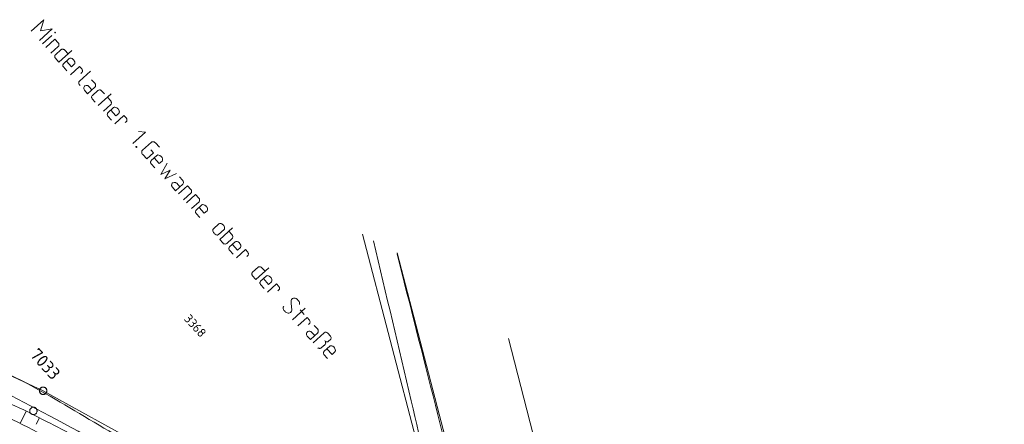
# Model space of a CAD drawing. Header units: metres. Extents: x 3425540 to 3446143, y 5432760 to 5444637.
# Tile 343 of 656: x 3440098 to 3440298, y 5439453 to 5439535. Entities that reach past the tile are written whole.
import ezdxf
from ezdxf.enums import TextEntityAlignment as Align

# ---------------------------------------------------------------- set-up
doc = ezdxf.new("R2010")
doc.units = ezdxf.units.M
for name, color, linetype, lineweight in [('B_Bestand', 9, 'Continuous', 18), ('B_Böschung', 9, 'Continuous', 18), ('B_Flurgrenzen', 9, 'Continuous', 18), ('B_Gleisachse', 9, 'Continuous', 25)]:
    doc.layers.add(name, color=color, linetype=linetype, lineweight=lineweight)
doc.styles.get("Standard").update_dxf_attribs({"font": 'isocpeur.ttf'})

msp = doc.modelspace()

# ---------------------------------------------------------------- linework, layer by layer
at = {"layer": 'B_Bestand'}
for p, q in [((3440100.59, 5439532.49), (3440103.18, 5439534.84)), ((3440102.27, 5439530.63), (3440104.87, 5439532.98)), ((3440102.92, 5439529.91), (3440104.78, 5439531.6)), ((3440103.57, 5439529.2), (3440105.43, 5439530.88)), ((3440106.11, 5439530.13), (3440105.43, 5439530.88)), ((3440104.62, 5439528.04), (3440106.13, 5439529.41)), ((3440105.54, 5439527.73), (3440106.68, 5439528.77)), ((3440105.5, 5439527.07), (3440106.24, 5439526.25)), ((3440106.24, 5439526.25), (3440108.84, 5439528.6)), ((3440107.18, 5439525.91), (3440108.33, 5439526.95)), ((3440108.1, 5439527.94), (3440107.47, 5439528.63)), ((3440107.15, 5439525.25), (3440107.89, 5439524.44)), ((3440108.58, 5439523.68), (3440110.43, 5439525.36)), ((3440110.9, 5439524.85), (3440110.43, 5439525.36)), ((3440112.64, 5439524.41), (3440110.42, 5439522.39)), ((3440110.92, 5439524.13), (3440110.7, 5439523.93)), ((3440110.57, 5439521.49), (3440110.36, 5439521.71)), ((3440113, 5439518.8), (3440113.63, 5439518.11)), ((3440113.05, 5439519.48), (3440114.18, 5439520.5)), ((3440114.25, 5439517.43), (3440116.84, 5439519.78)), ((3440116.74, 5439518.42), (3440116.11, 5439519.11)), ((3440115.31, 5439516.26), (3440116.79, 5439517.61)), ((3440116.22, 5439515.95), (3440117.36, 5439516.99)), ((3440116.18, 5439515.29), (3440116.92, 5439514.48)), ((3440117.61, 5439513.72), (3440119.47, 5439515.41)), ((3440119.93, 5439514.9), (3440119.47, 5439515.41)), ((3440119.95, 5439514.17), (3440119.73, 5439513.97)), ((3440123.23, 5439508.35), (3440125.07, 5439510.01)), ((3440126.67, 5439508.94), (3440125.87, 5439509.82)), ((3440124.08, 5439506.59), (3440123.28, 5439507.47)), ((3440124.08, 5439506.59), (3440125.47, 5439507.85)), ((3440125.47, 5439507.85), (3440124.95, 5439508.42)), ((3440125.01, 5439506.26), (3440126.15, 5439507.3)), ((3440124.98, 5439505.6), (3440125.72, 5439504.78)), ((3440130.54, 5439499.47), (3440132.4, 5439501.15)), ((3440133.08, 5439500.4), (3440132.4, 5439501.15)), ((3440131.59, 5439498.3), (3440133.1, 5439499.67)), ((3440132.16, 5439497.68), (3440134.02, 5439499.37)), ((3440134.7, 5439498.61), (3440134.02, 5439499.37)), ((3440133.21, 5439496.52), (3440134.72, 5439497.89)), ((3440134.14, 5439496.19), (3440135.29, 5439497.23)), ((3440134.11, 5439495.53), (3440134.85, 5439494.71)), ((3440137.63, 5439492.38), (3440138.76, 5439493.4)), ((3440139.81, 5439492.24), (3440138.69, 5439491.22)), ((3440141.41, 5439491.21), (3440140.78, 5439491.91)), ((3440140.35, 5439489.39), (3440141.47, 5439490.41)), ((3440140.92, 5439488.72), (3440142.06, 5439489.76)), ((3440140.89, 5439488.06), (3440141.63, 5439487.24)), ((3440142.3, 5439486.5), (3440144.16, 5439488.18)), ((3440144.62, 5439487.67), (3440144.16, 5439488.18)), ((3440144.65, 5439486.95), (3440144.42, 5439486.75)), ((3440145.54, 5439482.93), (3440146.28, 5439482.11)), ((3440145.57, 5439483.59), (3440146.72, 5439484.63)), ((3440146.28, 5439482.11), (3440148.87, 5439484.46)), ((3440147.23, 5439481.76), (3440148.37, 5439482.8)), ((3440148.14, 5439483.8), (3440147.51, 5439484.49)), ((3440147.2, 5439481.1), (3440147.94, 5439480.28)), ((3440148.61, 5439479.54), (3440150.47, 5439481.22)), ((3440150.93, 5439480.71), (3440150.47, 5439481.22)), ((3440150.96, 5439479.99), (3440150.73, 5439479.79)), ((3440153.71, 5439473.92), (3440156.31, 5439476.27)), ((3440155.26, 5439475.95), (3440156.09, 5439475.03)), ((3440154.82, 5439472.7), (3440156.67, 5439474.39)), ((3440157.14, 5439473.88), (3440156.67, 5439474.39)), ((3440157.16, 5439473.16), (3440156.93, 5439472.95)), ((3440157.93, 5439469.27), (3440160.16, 5439471.28)), ((3440159.56, 5439468.21), (3440160.29, 5439468.88)), ((3440160.1, 5439466.88), (3440160.84, 5439466.06)), ((3440160.13, 5439467.54), (3440161.28, 5439468.58))]:
    msp.add_line(p, q, dxfattribs=at)
for points in [[(3440103.18, 5439534.84), (3440102.52, 5439532.57), (3440104.87, 5439532.98)], [(3440105.49, 5439532.29), (3440105.46, 5439532.29), (3440105.42, 5439532.25), (3440105.41, 5439532.21), (3440105.45, 5439532.17), (3440105.49, 5439532.17), (3440105.53, 5439532.21), (3440105.53, 5439532.24), (3440105.49, 5439532.29)], [(3440106.11, 5439530.13), (3440106.2, 5439529.99), (3440106.22, 5439529.93), (3440106.24, 5439529.87), (3440106.25, 5439529.77), (3440106.25, 5439529.69), (3440106.22, 5439529.56), (3440106.2, 5439529.5), (3440106.13, 5439529.41)], [(3440107.47, 5439528.63), (3440107.3, 5439528.77), (3440107.19, 5439528.82), (3440107.13, 5439528.84), (3440107.05, 5439528.84), (3440106.98, 5439528.85), (3440106.84, 5439528.84), (3440106.78, 5439528.82), (3440106.68, 5439528.77)], [(3440105.5, 5439527.07), (3440105.45, 5439527.17), (3440105.42, 5439527.25), (3440105.4, 5439527.35), (3440105.41, 5439527.46), (3440105.43, 5439527.56), (3440105.45, 5439527.62), (3440105.54, 5439527.73), (3440105.56, 5439527.75)], [(3440109.38, 5439525.79), (3440109.47, 5439525.9), (3440109.49, 5439526), (3440109.49, 5439526.07), (3440109.46, 5439526.27), (3440109.38, 5439526.49), (3440109.3, 5439526.61), (3440109.14, 5439526.79), (3440109.03, 5439526.88), (3440108.93, 5439526.94), (3440108.76, 5439527.01), (3440108.55, 5439527.04), (3440108.45, 5439527.02), (3440108.33, 5439526.95)], [(3440107.15, 5439525.25), (3440107.1, 5439525.35), (3440107.06, 5439525.43), (3440107.05, 5439525.53), (3440107.05, 5439525.65), (3440107.08, 5439525.74), (3440107.1, 5439525.8), (3440107.18, 5439525.91), (3440107.2, 5439525.93)], [(3440107.76, 5439526.43), (3440108.81, 5439525.27), (3440109.38, 5439525.79)], [(3440110.9, 5439524.85), (3440110.99, 5439524.71), (3440111, 5439524.65), (3440111.02, 5439524.59), (3440111.04, 5439524.5), (3440111.03, 5439524.42), (3440111.01, 5439524.28), (3440110.98, 5439524.23), (3440110.92, 5439524.13)], [(3440110.42, 5439522.39), (3440110.35, 5439522.3), (3440110.31, 5439522.22), (3440110.29, 5439522.12), (3440110.28, 5439521.97), (3440110.29, 5439521.87), (3440110.36, 5439521.71), (3440110.38, 5439521.69)], [(3440112.9, 5439522.65), (3440113.52, 5439521.96), (3440113.65, 5439521.77), (3440113.7, 5439521.6), (3440113.69, 5439521.44), (3440113.67, 5439521.31), (3440113.65, 5439521.25), (3440113.58, 5439521.15), (3440112.09, 5439519.8), (3440111.45, 5439520.52), (3440111.36, 5439520.66), (3440111.3, 5439520.8), (3440111.29, 5439520.9), (3440111.29, 5439520.93), (3440111.32, 5439521.11), (3440111.36, 5439521.22), (3440111.43, 5439521.32), (3440111.51, 5439521.39), (3440111.61, 5439521.45), (3440111.79, 5439521.5), (3440111.96, 5439521.51), (3440112.12, 5439521.46), (3440112.19, 5439521.42), (3440112.32, 5439521.31), (3440112.97, 5439520.6)], [(3440113, 5439518.8), (3440112.95, 5439518.9), (3440112.91, 5439518.98), (3440112.9, 5439519.08), (3440112.9, 5439519.16), (3440112.9, 5439519.2), (3440112.93, 5439519.29), (3440112.95, 5439519.35), (3440113.03, 5439519.46), (3440113.05, 5439519.48)], [(3440115.49, 5439519.79), (3440114.97, 5439520.36), (3440114.8, 5439520.51), (3440114.69, 5439520.55), (3440114.63, 5439520.58), (3440114.55, 5439520.58), (3440114.47, 5439520.58), (3440114.34, 5439520.57), (3440114.28, 5439520.55), (3440114.18, 5439520.5)], [(3440116.74, 5439518.42), (3440116.86, 5439518.23), (3440116.9, 5439518.12), (3440116.91, 5439518.06), (3440116.91, 5439517.98), (3440116.91, 5439517.9), (3440116.88, 5439517.77), (3440116.86, 5439517.71), (3440116.79, 5439517.61)], [(3440118.41, 5439515.83), (3440118.5, 5439515.94), (3440118.52, 5439516.04), (3440118.53, 5439516.11), (3440118.5, 5439516.31), (3440118.41, 5439516.53), (3440118.34, 5439516.65), (3440118.17, 5439516.83), (3440118.06, 5439516.92), (3440117.96, 5439516.98), (3440117.79, 5439517.05), (3440117.58, 5439517.08), (3440117.48, 5439517.06), (3440117.36, 5439516.99)], [(3440116.18, 5439515.29), (3440116.13, 5439515.39), (3440116.1, 5439515.47), (3440116.08, 5439515.57), (3440116.08, 5439515.65), (3440116.09, 5439515.69), (3440116.11, 5439515.78), (3440116.13, 5439515.84), (3440116.22, 5439515.95), (3440116.24, 5439515.97)], [(3440116.79, 5439516.47), (3440117.84, 5439515.31), (3440118.41, 5439515.83)], [(3440119.93, 5439514.9), (3440120.02, 5439514.75), (3440120.04, 5439514.7), (3440120.05, 5439514.64), (3440120.07, 5439514.54), (3440120.06, 5439514.46), (3440120.04, 5439514.32), (3440120.02, 5439514.27), (3440119.95, 5439514.17)], [(3440122.39, 5439512.18), (3440123.87, 5439512.03), (3440121.27, 5439509.68)], [(3440122.02, 5439509.07), (3440121.96, 5439509.09), (3440121.9, 5439509.04), (3440121.91, 5439508.98), (3440121.95, 5439508.94), (3440122.01, 5439508.91), (3440122.07, 5439508.97), (3440122.05, 5439509.03), (3440122.02, 5439509.07)], [(3440125.87, 5439509.82), (3440125.76, 5439509.94), (3440125.67, 5439510), (3440125.59, 5439510.05), (3440125.46, 5439510.07), (3440125.42, 5439510.07), (3440125.3, 5439510.08), (3440125.2, 5439510.06), (3440125.14, 5439510.05), (3440125.07, 5439510.01)], [(3440123.23, 5439508.35), (3440123.17, 5439508.29), (3440123.12, 5439508.22), (3440123.1, 5439508.16), (3440123.08, 5439508.06), (3440123.07, 5439507.98), (3440123.09, 5439507.89), (3440123.1, 5439507.79), (3440123.12, 5439507.73), (3440123.19, 5439507.57), (3440123.28, 5439507.47)], [(3440125.58, 5439506.78), (3440126.64, 5439505.62), (3440127.21, 5439506.13)], [(3440127.21, 5439506.13), (3440127.29, 5439506.25), (3440127.31, 5439506.34), (3440127.32, 5439506.42), (3440127.29, 5439506.62), (3440127.2, 5439506.84), (3440127.13, 5439506.96), (3440126.96, 5439507.14), (3440126.85, 5439507.22), (3440126.76, 5439507.29), (3440126.58, 5439507.35), (3440126.37, 5439507.38), (3440126.27, 5439507.37), (3440126.15, 5439507.3)], [(3440124.98, 5439505.6), (3440124.92, 5439505.7), (3440124.89, 5439505.78), (3440124.87, 5439505.88), (3440124.88, 5439505.96), (3440124.88, 5439505.99), (3440124.9, 5439506.09), (3440124.93, 5439506.15), (3440125.01, 5439506.26), (3440125.03, 5439506.28)], [(3440128.27, 5439505.7), (3440126.93, 5439503.45), (3440128.85, 5439504.33), (3440127.78, 5439502.51), (3440130.16, 5439503.62)], [(3440130.75, 5439502.97), (3440131.38, 5439502.27), (3440131.51, 5439502.09), (3440131.56, 5439501.91), (3440131.55, 5439501.76), (3440131.52, 5439501.62), (3440131.5, 5439501.57), (3440131.44, 5439501.47), (3440129.95, 5439500.12), (3440129.3, 5439500.83), (3440129.21, 5439500.98), (3440129.16, 5439501.11), (3440129.14, 5439501.21), (3440129.14, 5439501.25), (3440129.17, 5439501.43), (3440129.22, 5439501.54), (3440129.28, 5439501.64), (3440129.36, 5439501.71), (3440129.46, 5439501.76), (3440129.64, 5439501.81), (3440129.82, 5439501.82), (3440129.97, 5439501.78), (3440130.04, 5439501.73), (3440130.18, 5439501.63), (3440130.82, 5439500.92)], [(3440133.08, 5439500.4), (3440133.17, 5439500.26), (3440133.19, 5439500.2), (3440133.2, 5439500.14), (3440133.22, 5439500.04), (3440133.22, 5439499.96), (3440133.19, 5439499.83), (3440133.17, 5439499.77), (3440133.1, 5439499.67)], [(3440134.7, 5439498.61), (3440134.79, 5439498.47), (3440134.81, 5439498.41), (3440134.82, 5439498.35), (3440134.84, 5439498.25), (3440134.84, 5439498.18), (3440134.81, 5439498.04), (3440134.79, 5439497.98), (3440134.72, 5439497.89)], [(3440136.34, 5439496.06), (3440136.43, 5439496.18), (3440136.45, 5439496.27), (3440136.45, 5439496.35), (3440136.42, 5439496.55), (3440136.34, 5439496.77), (3440136.26, 5439496.89), (3440136.1, 5439497.07), (3440135.99, 5439497.15), (3440135.89, 5439497.22), (3440135.72, 5439497.28), (3440135.51, 5439497.31), (3440135.41, 5439497.3), (3440135.29, 5439497.23)], [(3440134.11, 5439495.53), (3440134.06, 5439495.63), (3440134.02, 5439495.71), (3440134.01, 5439495.81), (3440134.01, 5439495.88), (3440134.01, 5439495.92), (3440134.04, 5439496.02), (3440134.06, 5439496.08), (3440134.14, 5439496.19), (3440134.16, 5439496.21)], [(3440134.72, 5439496.71), (3440135.77, 5439495.55), (3440136.34, 5439496.06)], [(3440139.81, 5439492.24), (3440139.9, 5439492.35), (3440139.92, 5439492.45), (3440139.92, 5439492.52), (3440139.89, 5439492.72), (3440139.81, 5439492.94), (3440139.74, 5439493.06), (3440139.62, 5439493.18), (3440139.49, 5439493.29), (3440139.36, 5439493.39), (3440139.19, 5439493.46), (3440138.98, 5439493.49), (3440138.88, 5439493.47), (3440138.76, 5439493.4)], [(3440138.69, 5439491.22), (3440138.57, 5439491.15), (3440138.47, 5439491.13), (3440138.39, 5439491.14), (3440138.2, 5439491.18), (3440137.99, 5439491.29), (3440137.88, 5439491.38), (3440137.77, 5439491.5), (3440137.68, 5439491.64), (3440137.59, 5439491.78), (3440137.54, 5439491.96), (3440137.53, 5439492.17), (3440137.55, 5439492.27), (3440137.63, 5439492.38)], [(3440141.52, 5439492.57), (3440138.92, 5439490.22), (3440139.55, 5439489.53)], [(3440141.41, 5439491.21), (3440141.54, 5439491.03), (3440141.57, 5439490.91), (3440141.59, 5439490.85), (3440141.58, 5439490.78), (3440141.58, 5439490.7), (3440141.55, 5439490.56), (3440141.53, 5439490.51), (3440141.47, 5439490.41)], [(3440139.55, 5439489.53), (3440139.72, 5439489.38), (3440139.84, 5439489.34), (3440139.89, 5439489.32), (3440140.05, 5439489.31), (3440140.19, 5439489.32), (3440140.25, 5439489.34), (3440140.35, 5439489.39)], [(3440141.49, 5439489.24), (3440142.55, 5439488.08), (3440143.12, 5439488.59)], [(3440143.12, 5439488.59), (3440143.2, 5439488.71), (3440143.22, 5439488.8), (3440143.23, 5439488.88), (3440143.2, 5439489.08), (3440143.11, 5439489.3), (3440143.04, 5439489.42), (3440142.87, 5439489.6), (3440142.76, 5439489.68), (3440142.67, 5439489.75), (3440142.49, 5439489.81), (3440142.28, 5439489.84), (3440142.18, 5439489.83), (3440142.06, 5439489.76)], [(3440140.89, 5439488.06), (3440140.83, 5439488.16), (3440140.8, 5439488.24), (3440140.78, 5439488.34), (3440140.79, 5439488.45), (3440140.81, 5439488.55), (3440140.84, 5439488.61), (3440140.92, 5439488.72), (3440140.94, 5439488.74)], [(3440144.62, 5439487.67), (3440144.71, 5439487.53), (3440144.73, 5439487.47), (3440144.75, 5439487.41), (3440144.76, 5439487.32), (3440144.76, 5439487.24), (3440144.73, 5439487.1), (3440144.71, 5439487.04), (3440144.65, 5439486.95)], [(3440145.54, 5439482.93), (3440145.49, 5439483.03), (3440145.45, 5439483.11), (3440145.44, 5439483.21), (3440145.44, 5439483.28), (3440145.44, 5439483.32), (3440145.47, 5439483.42), (3440145.49, 5439483.48), (3440145.57, 5439483.59), (3440145.59, 5439483.61)], [(3440147.51, 5439484.49), (3440147.34, 5439484.63), (3440147.23, 5439484.68), (3440147.17, 5439484.7), (3440147.09, 5439484.7), (3440147.01, 5439484.71), (3440146.88, 5439484.7), (3440146.82, 5439484.68), (3440146.72, 5439484.63)], [(3440149.43, 5439481.64), (3440149.51, 5439481.75), (3440149.54, 5439481.85), (3440149.54, 5439481.92), (3440149.51, 5439482.12), (3440149.42, 5439482.34), (3440149.35, 5439482.46), (3440149.18, 5439482.64), (3440149.07, 5439482.73), (3440148.98, 5439482.79), (3440148.81, 5439482.86), (3440148.59, 5439482.89), (3440148.49, 5439482.87), (3440148.37, 5439482.8)], [(3440147.2, 5439481.1), (3440147.14, 5439481.2), (3440147.11, 5439481.28), (3440147.09, 5439481.38), (3440147.1, 5439481.46), (3440147.1, 5439481.5), (3440147.12, 5439481.59), (3440147.15, 5439481.65), (3440147.23, 5439481.76), (3440147.25, 5439481.78)], [(3440147.8, 5439482.28), (3440148.86, 5439481.12), (3440149.43, 5439481.64)], [(3440150.93, 5439480.71), (3440151.02, 5439480.57), (3440151.04, 5439480.51), (3440151.06, 5439480.45), (3440151.07, 5439480.36), (3440151.07, 5439480.28), (3440151.04, 5439480.14), (3440151.02, 5439480.09), (3440150.96, 5439479.99)], [(3440151.95, 5439476.69), (3440151.88, 5439476.59), (3440151.84, 5439476.48), (3440151.84, 5439476.4), (3440151.84, 5439476.18), (3440151.89, 5439476.01), (3440151.96, 5439475.85), (3440152.08, 5439475.72), (3440152.19, 5439475.6), (3440152.32, 5439475.5), (3440152.49, 5439475.39), (3440152.66, 5439475.32), (3440152.84, 5439475.3), (3440152.99, 5439475.29), (3440153.17, 5439475.34), (3440153.31, 5439475.43), (3440153.41, 5439475.52), (3440153.47, 5439475.62), (3440153.52, 5439475.69), (3440153.55, 5439475.87), (3440153.56, 5439476.06), (3440153.53, 5439476.41), (3440153.51, 5439476.73), (3440153.47, 5439477.14), (3440153.43, 5439477.55), (3440153.42, 5439477.73), (3440153.45, 5439477.9), (3440153.51, 5439478.03), (3440153.58, 5439478.13), (3440153.68, 5439478.22), (3440153.78, 5439478.27), (3440153.92, 5439478.33), (3440154.1, 5439478.34), (3440154.27, 5439478.31), (3440154.44, 5439478.24), (3440154.54, 5439478.18), (3440154.65, 5439478.1), (3440154.85, 5439477.87), (3440154.93, 5439477.79), (3440155.04, 5439477.63), (3440155.12, 5439477.41), (3440155.14, 5439477.31), (3440155.15, 5439477.13), (3440155.12, 5439477.04)], [(3440158.14, 5439472.77), (3440158.77, 5439472.07), (3440158.9, 5439471.89), (3440158.95, 5439471.71), (3440158.94, 5439471.56), (3440158.92, 5439471.42), (3440158.89, 5439471.36), (3440158.83, 5439471.27), (3440157.34, 5439469.92), (3440156.69, 5439470.63), (3440156.6, 5439470.77), (3440156.55, 5439470.91), (3440156.54, 5439471.01), (3440156.54, 5439471.05), (3440156.57, 5439471.22), (3440156.61, 5439471.34), (3440156.67, 5439471.43), (3440156.76, 5439471.51), (3440156.86, 5439471.56), (3440157.03, 5439471.61), (3440157.21, 5439471.62), (3440157.36, 5439471.57), (3440157.44, 5439471.53), (3440157.57, 5439471.43), (3440158.22, 5439470.71)], [(3440157.14, 5439473.88), (3440157.23, 5439473.74), (3440157.24, 5439473.68), (3440157.26, 5439473.62), (3440157.27, 5439473.52), (3440157.27, 5439473.44), (3440157.24, 5439473.31), (3440157.22, 5439473.25), (3440157.16, 5439473.16)], [(3440160.16, 5439471.28), (3440160.32, 5439471.39), (3440160.44, 5439471.43), (3440160.57, 5439471.4), (3440160.69, 5439471.35), (3440160.91, 5439471.2), (3440161.45, 5439470.6), (3440161.52, 5439470.46), (3440161.55, 5439470.32), (3440161.55, 5439470.2), (3440161.53, 5439470.07), (3440161.5, 5439470.01), (3440161.42, 5439469.9), (3440161.05, 5439469.56), (3440160.89, 5439469.45), (3440160.75, 5439469.44), (3440160.62, 5439469.47), (3440160.46, 5439469.51), (3440160.35, 5439469.6), (3440160.26, 5439469.7), (3440160.35, 5439469.56), (3440160.4, 5439469.46), (3440160.45, 5439469.28), (3440160.47, 5439469.18), (3440160.44, 5439469.05), (3440160.36, 5439468.93), (3440159.56, 5439468.21), (3440159.44, 5439468.14), (3440159.32, 5439468.11), (3440159.2, 5439468.11), (3440159.11, 5439468.14), (3440158.99, 5439468.18), (3440158.94, 5439468.2), (3440158.84, 5439468.27)], [(3440160.1, 5439466.88), (3440160.05, 5439466.98), (3440160.01, 5439467.06), (3440160, 5439467.16), (3440160, 5439467.27), (3440160.03, 5439467.37), (3440160.05, 5439467.43), (3440160.13, 5439467.54), (3440160.15, 5439467.56)], [(3440160.7, 5439468.06), (3440161.76, 5439466.89), (3440162.33, 5439467.41)], [(3440162.33, 5439467.41), (3440162.41, 5439467.53), (3440162.44, 5439467.62), (3440162.44, 5439467.7), (3440162.41, 5439467.9), (3440162.33, 5439468.11), (3440162.25, 5439468.24), (3440162.09, 5439468.42), (3440161.97, 5439468.5), (3440161.88, 5439468.57), (3440161.71, 5439468.63), (3440161.49, 5439468.66), (3440161.4, 5439468.65), (3440161.28, 5439468.58)]]:
    msp.add_lwpolyline(points, dxfattribs=at)
for points, knots in [([(3439984.38, 5439505.03), (3439994.41, 5439501.77), (3440004.44, 5439498.5), (3440014.46, 5439495.24), (3440034.35, 5439488.76), (3440053.75, 5439480.99), (3440073.17, 5439473.13), (3440083.17, 5439469.09), (3440093.03, 5439464.75), (3440102.47, 5439459.53), (3440107.86, 5439456.55), (3440113.03, 5439453.23), (3440118.4, 5439450.24), (3440124.47, 5439446.85), (3440130.59, 5439443.57), (3440136.65, 5439440.17), (3440142.87, 5439436.67), (3440149.04, 5439433.11), (3440155.18, 5439429.48), (3440160.39, 5439426.4), (3440165.59, 5439423.29), (3440170.56, 5439419.85), (3440177.04, 5439415.36), (3440183.52, 5439410.86), (3440190, 5439406.37)], [0, 0, 0, 0, 0.138052, 0.138052, 0.138052, 0.411795, 0.411795, 0.411795, 0.552765, 0.552765, 0.552765, 0.633258, 0.633258, 0.633258, 0.724238, 0.724238, 0.724238, 0.817563, 0.817563, 0.817563, 0.896745, 0.896745, 0.896745, 1, 1, 1, 1]), ([(3440104.14, 5439432.1), (3440098.94, 5439434.72), (3440093.74, 5439437.34), (3440088.54, 5439439.96), (3440083.4, 5439442.55), (3440078.24, 5439445.09), (3440073.06, 5439447.6), (3440068.47, 5439449.82), (3440063.81, 5439451.89), (3440059.12, 5439453.9), (3440052.63, 5439456.69), (3440046.12, 5439459.43), (3440039.54, 5439461.98), (3440033.71, 5439464.24), (3440027.89, 5439466.49), (3440022.06, 5439468.73), (3440015.31, 5439471.33), (3440008.56, 5439473.91), (3440001.81, 5439476.48), (3439997.03, 5439478.3), (3439992.26, 5439480.17), (3439987.36, 5439481.65), (3439982.6, 5439483.09), (3439977.85, 5439484.53), (3439973.09, 5439485.97), (3439968.44, 5439487.37), (3439963.78, 5439488.78), (3439959.13, 5439490.19)], [0, 0, 0, 0, 0.111625, 0.111625, 0.111625, 0.221982, 0.221982, 0.221982, 0.319759, 0.319759, 0.319759, 0.455136, 0.455136, 0.455136, 0.57489, 0.57489, 0.57489, 0.713422, 0.713422, 0.713422, 0.811504, 0.811504, 0.811504, 0.906785, 0.906785, 0.906785, 1, 1, 1, 1]), ([(3440419.6, 5439154.36), (3440417.98, 5439155.97), (3440416.37, 5439157.58), (3440414.75, 5439159.18), (3440411.14, 5439162.78), (3440408.17, 5439166.97), (3440405.23, 5439171.14), (3440401.88, 5439175.91), (3440398.54, 5439180.69), (3440395.28, 5439185.52), (3440391.43, 5439191.23), (3440387.64, 5439196.98), (3440383.77, 5439202.68), (3440378.89, 5439209.85), (3440373.99, 5439217.01), (3440368.97, 5439224.09), (3440365.39, 5439229.13), (3440361.76, 5439234.13), (3440358.13, 5439239.14), (3440354.71, 5439243.83), (3440351.28, 5439248.51), (3440347.84, 5439253.19), (3440343.11, 5439259.62), (3440338.26, 5439265.96), (3440333.37, 5439272.28), (3440329.91, 5439276.75), (3440326.32, 5439281.13), (3440322.53, 5439285.34), (3440319.37, 5439288.85), (3440316.14, 5439292.3), (3440312.91, 5439295.74), (3440309.02, 5439299.86), (3440305.15, 5439303.99), (3440301.18, 5439308.02), (3440295.26, 5439314.03), (3440289.18, 5439319.88), (3440282.96, 5439325.56), (3440278.43, 5439329.7), (3440273.88, 5439333.82), (3440269.35, 5439337.96), (3440264.59, 5439342.31), (3440259.84, 5439346.67), (3440255.08, 5439351.02), (3440250.53, 5439355.18), (3440245.91, 5439359.26), (3440241.25, 5439363.3), (3440234.22, 5439369.4), (3440226.94, 5439375.18), (3440219.62, 5439380.93), (3440213.7, 5439385.59), (3440207.74, 5439390.19), (3440201.59, 5439394.55), (3440196.41, 5439398.21), (3440191.07, 5439401.63), (3440185.88, 5439405.28), (3440182.4, 5439407.73), (3440178.96, 5439410.24), (3440175.48, 5439412.7), (3440172.12, 5439415.07), (3440168.74, 5439417.41), (3440165.3, 5439419.67), (3440158.26, 5439424.3), (3440151.03, 5439428.63), (3440143.69, 5439432.77), (3440136.81, 5439436.64), (3440129.92, 5439440.48), (3440123, 5439444.28), (3440116.78, 5439447.7), (3440110.58, 5439451.13), (3440104.31, 5439454.46), (3440097.48, 5439458.09), (3440090.54, 5439461.51), (3440083.62, 5439464.97), (3440080.26, 5439466.66), (3440076.88, 5439468.3), (3440073.49, 5439469.92), (3440069.02, 5439472.06), (3440064.47, 5439474.02), (3440059.88, 5439475.9), (3440056.45, 5439477.3), (3440052.97, 5439478.54), (3440049.48, 5439479.77), (3440047.51, 5439480.47), (3440045.42, 5439480.82), (3440043.51, 5439481.65), (3440041.43, 5439482.55), (3440039.38, 5439483.5), (3440037.31, 5439484.42), (3440035.47, 5439485.23), (3440033.67, 5439486.14), (3440031.78, 5439486.85), (3440030.01, 5439487.52), (3440028.24, 5439488.19), (3440026.46, 5439488.85)], [0, 0, 0, 0, 0.013012, 0.013012, 0.013012, 0.042058, 0.042058, 0.042058, 0.075323, 0.075323, 0.075323, 0.114595, 0.114595, 0.114595, 0.164078, 0.164078, 0.164078, 0.199344, 0.199344, 0.199344, 0.232461, 0.232461, 0.232461, 0.277994, 0.277994, 0.277994, 0.310266, 0.310266, 0.310266, 0.33721, 0.33721, 0.33721, 0.369499, 0.369499, 0.369499, 0.417582, 0.417582, 0.417582, 0.452577, 0.452577, 0.452577, 0.489358, 0.489358, 0.489358, 0.524523, 0.524523, 0.524523, 0.577581, 0.577581, 0.577581, 0.620538, 0.620538, 0.620538, 0.656713, 0.656713, 0.656713, 0.680996, 0.680996, 0.680996, 0.704452, 0.704452, 0.704452, 0.752501, 0.752501, 0.752501, 0.797512, 0.797512, 0.797512, 0.837988, 0.837988, 0.837988, 0.882109, 0.882109, 0.882109, 0.903543, 0.903543, 0.903543, 0.931802, 0.931802, 0.931802, 0.9529, 0.9529, 0.9529, 0.964809, 0.964809, 0.964809, 0.977708, 0.977708, 0.977708, 0.989199, 0.989199, 0.989199, 1, 1, 1, 1]), ([(3440190, 5439406.37), (3440185.94, 5439423.4), (3440181.85, 5439440.43), (3440177.82, 5439457.47), (3440175.26, 5439468.29), (3440172.74, 5439479.13), (3440170.19, 5439489.96)], [0, 0, 0, 0, 0.611477, 0.611477, 0.611477, 1, 1, 1, 1]), ([(3440380.35, 5439144.46), (3440380.46, 5439145.9), (3440380.57, 5439147.33), (3440380.68, 5439148.77), (3440380.85, 5439150.95), (3440380.43, 5439153.13), (3440380.13, 5439155.3), (3440379.8, 5439157.78), (3440379.39, 5439160.2), (3440378.69, 5439162.61), (3440377.81, 5439165.66), (3440376.65, 5439168.57), (3440375.15, 5439171.35), (3440372.47, 5439176.36), (3440369.71, 5439181.26), (3440366.74, 5439186.07), (3440363.12, 5439191.95), (3440359.58, 5439197.86), (3440355.68, 5439203.56), (3440351.55, 5439209.6), (3440347.27, 5439215.52), (3440343.11, 5439221.54), (3440340.01, 5439226.02), (3440337.04, 5439230.58), (3440333.93, 5439235.04), (3440331.16, 5439239.01), (3440328.07, 5439242.74), (3440324.96, 5439246.44), (3440321.57, 5439250.49), (3440317.81, 5439254.21), (3440314.45, 5439258.28), (3440311.31, 5439262.09), (3440308.46, 5439266.15), (3440305.29, 5439269.94), (3440301.44, 5439274.56), (3440297.54, 5439279.15), (3440293.56, 5439283.67), (3440290.39, 5439287.27), (3440287.18, 5439290.85), (3440283.94, 5439294.4), (3440280.42, 5439298.25), (3440276.85, 5439302.06), (3440273.21, 5439305.8), (3440269.47, 5439309.63), (3440265.67, 5439313.39), (3440261.81, 5439317.09), (3440258.23, 5439320.52), (3440254.65, 5439323.94), (3440251.02, 5439327.31), (3440247.08, 5439330.97), (3440243.13, 5439334.62), (3440239.18, 5439338.27), (3440235.25, 5439341.9), (3440231.31, 5439345.52), (3440227.34, 5439349.12), (3440223.2, 5439352.87), (3440218.84, 5439356.38), (3440214.29, 5439359.63), (3440210.97, 5439362), (3440207.65, 5439364.35), (3440204.33, 5439366.71), (3440200.58, 5439369.39), (3440196.84, 5439372.08), (3440193.08, 5439374.75), (3440185.23, 5439380.33), (3440176.76, 5439385.02), (3440168.74, 5439390.36), (3440164.38, 5439393.27), (3440160.18, 5439396.43), (3440155.8, 5439399.32), (3440146.73, 5439405.3), (3440137.46, 5439410.95), (3440128.07, 5439416.43), (3440121.77, 5439420.11), (3440115.42, 5439423.7), (3440108.93, 5439427.05), (3440101.52, 5439430.89), (3440094.05, 5439434.57), (3440086.54, 5439438.19), (3440076.64, 5439442.97), (3440066.76, 5439447.77), (3440056.67, 5439452.14), (3440047.78, 5439455.98), (3440038.79, 5439459.54), (3440029.78, 5439463.09), (3440022.78, 5439465.86), (3440015.76, 5439468.61), (3440008.7, 5439471.25), (3440003.03, 5439473.36), (3439997.31, 5439475.33), (3439991.56, 5439477.22), (3439985.28, 5439479.28), (3439979, 5439481.33), (3439972.64, 5439483.09), (3439967.75, 5439484.43), (3439962.87, 5439485.78), (3439957.98, 5439487.12)], [0, 0, 0, 0, 0.007668, 0.007668, 0.007668, 0.01927, 0.01927, 0.01927, 0.032453, 0.032453, 0.032453, 0.049155, 0.049155, 0.049155, 0.07917, 0.07917, 0.07917, 0.115807, 0.115807, 0.115807, 0.154658, 0.154658, 0.154658, 0.183571, 0.183571, 0.183571, 0.209246, 0.209246, 0.209246, 0.237279, 0.237279, 0.237279, 0.263537, 0.263537, 0.263537, 0.2955, 0.2955, 0.2955, 0.321029, 0.321029, 0.321029, 0.34875, 0.34875, 0.34875, 0.37715, 0.37715, 0.37715, 0.403478, 0.403478, 0.403478, 0.432037, 0.432037, 0.432037, 0.460464, 0.460464, 0.460464, 0.490143, 0.490143, 0.490143, 0.511779, 0.511779, 0.511779, 0.536261, 0.536261, 0.536261, 0.587454, 0.587454, 0.587454, 0.61533, 0.61533, 0.61533, 0.673017, 0.673017, 0.673017, 0.711776, 0.711776, 0.711776, 0.756068, 0.756068, 0.756068, 0.814435, 0.814435, 0.814435, 0.865838, 0.865838, 0.865838, 0.905858, 0.905858, 0.905858, 0.938012, 0.938012, 0.938012, 0.973079, 0.973079, 0.973079, 1, 1, 1, 1]), ([(3440174.95, 5439487.3), (3440180.15, 5439466.83), (3440185.35, 5439446.35), (3440190.55, 5439425.88), (3440191.48, 5439422.22), (3440192.3, 5439418.54), (3440193.2, 5439414.87), (3440193.68, 5439412.91), (3440194.24, 5439410.96), (3440194.75, 5439409.01), (3440195.05, 5439407.84), (3440195.22, 5439406.64), (3440195.52, 5439405.47), (3440195.75, 5439404.58), (3440196.07, 5439403.72), (3440196.52, 5439402.92), (3440196.72, 5439402.56), (3440196.91, 5439402.21), (3440197.11, 5439401.85)], [0, 0, 0, 0, 0.717348, 0.717348, 0.717348, 0.845492, 0.845492, 0.845492, 0.914158, 0.914158, 0.914158, 0.955199, 0.955199, 0.955199, 0.986135, 0.986135, 0.986135, 1, 1, 1, 1])]:
    msp.add_open_spline(points, degree=3, knots=knots, dxfattribs=at)
at = {"layer": 'B_Böschung'}
for p, q in [((3440099.61, 5439455.38), (3440098.38, 5439452.89)), ((3440102.29, 5439454.03), (3440101.65, 5439452.78))]:
    msp.add_line(p, q, dxfattribs=at)
for points, knots in [([(3439964.68, 5439504.9), (3439966.53, 5439504.42), (3439968.38, 5439503.95), (3439970.23, 5439503.48), (3439976.42, 5439501.9), (3439982.59, 5439500.23), (3439988.75, 5439498.54), (3439993.68, 5439497.19), (3439998.55, 5439495.68), (3440003.44, 5439494.2), (3440006.48, 5439493.28), (3440009.54, 5439492.4), (3440012.49, 5439491.23), (3440014.46, 5439490.45), (3440016.4, 5439489.62), (3440018.35, 5439488.8), (3440020.03, 5439488.09), (3440021.7, 5439487.36), (3440023.38, 5439486.66), (3440025.55, 5439485.76), (3440027.76, 5439484.91), (3440029.99, 5439484.15), (3440032.24, 5439483.39), (3440034.49, 5439482.64), (3440036.74, 5439481.89), (3440038.87, 5439481.17), (3440041, 5439480.47), (3440043.13, 5439479.75), (3440045.63, 5439478.91), (3440048.07, 5439477.92), (3440050.51, 5439476.94), (3440052.91, 5439475.97), (3440055.3, 5439475), (3440057.66, 5439473.97), (3440062.83, 5439471.71), (3440067.98, 5439469.4), (3440073.15, 5439467.14), (3440076.92, 5439465.48), (3440080.71, 5439463.84), (3440084.48, 5439462.19), (3440089.37, 5439460.05), (3440094.26, 5439457.91), (3440099.09, 5439455.64), (3440099.86, 5439455.28), (3440100.62, 5439454.89), (3440101.38, 5439454.5), (3440105.5, 5439452.4), (3440109.62, 5439450.29), (3440113.7, 5439448.11), (3440119.19, 5439445.18), (3440124.62, 5439442.13), (3440129.95, 5439438.92), (3440133.56, 5439436.75), (3440137.15, 5439434.56), (3440140.75, 5439432.38), (3440145.04, 5439429.77), (3440149.43, 5439427.31), (3440153.61, 5439424.54), (3440154.66, 5439423.84), (3440155.72, 5439423.14), (3440156.77, 5439422.45)], [0, 0, 0, 0, 0.027257, 0.027257, 0.027257, 0.118565, 0.118565, 0.118565, 0.191483, 0.191483, 0.191483, 0.236862, 0.236862, 0.236862, 0.267076, 0.267076, 0.267076, 0.293056, 0.293056, 0.293056, 0.326767, 0.326767, 0.326767, 0.36065, 0.36065, 0.36065, 0.392732, 0.392732, 0.392732, 0.430352, 0.430352, 0.430352, 0.467227, 0.467227, 0.467227, 0.547816, 0.547816, 0.547816, 0.606719, 0.606719, 0.606719, 0.682953, 0.682953, 0.682953, 0.695107, 0.695107, 0.695107, 0.761231, 0.761231, 0.761231, 0.850113, 0.850113, 0.850113, 0.910268, 0.910268, 0.910268, 0.981988, 0.981988, 0.981988, 1, 1, 1, 1]), ([(3439963.92, 5439502.85), (3439965.89, 5439502.37), (3439967.86, 5439501.89), (3439969.83, 5439501.41), (3439973.35, 5439500.56), (3439976.82, 5439499.54), (3439980.31, 5439498.55), (3439985.01, 5439497.2), (3439989.71, 5439495.82), (3439994.38, 5439494.36), (3440000.47, 5439492.46), (3440006.53, 5439490.47), (3440012.57, 5439488.43), (3440018.7, 5439486.36), (3440024.81, 5439484.21), (3440030.91, 5439482.03), (3440036.69, 5439479.97), (3440042.47, 5439477.92), (3440048.12, 5439475.52), (3440052.66, 5439473.58), (3440057.16, 5439471.59), (3440061.67, 5439469.58), (3440066.66, 5439467.35), (3440071.66, 5439465.12), (3440076.66, 5439462.88), (3440082.38, 5439460.32), (3440088.09, 5439457.75), (3440093.78, 5439455.12), (3440099.29, 5439452.57), (3440104.63, 5439449.68), (3440109.92, 5439446.71), (3440114.73, 5439444.01), (3440119.52, 5439441.29), (3440124.31, 5439438.56), (3440128.47, 5439436.19), (3440132.7, 5439433.92), (3440136.78, 5439431.41), (3440142.92, 5439427.62), (3440149.05, 5439423.84), (3440155.19, 5439420.06)], [0, 0, 0, 0, 0.029053, 0.029053, 0.029053, 0.080948, 0.080948, 0.080948, 0.151103, 0.151103, 0.151103, 0.242487, 0.242487, 0.242487, 0.335261, 0.335261, 0.335261, 0.423197, 0.423197, 0.423197, 0.493842, 0.493842, 0.493842, 0.572276, 0.572276, 0.572276, 0.662077, 0.662077, 0.662077, 0.749054, 0.749054, 0.749054, 0.828007, 0.828007, 0.828007, 0.896723, 0.896723, 0.896723, 1, 1, 1, 1]), ([(3439961.11, 5439495.38), (3439965.14, 5439494.28), (3439969.18, 5439493.17), (3439973.22, 5439492.06), (3439976.61, 5439491.14), (3439979.99, 5439490.2), (3439983.37, 5439489.27), (3439988.34, 5439487.89), (3439993.26, 5439486.34), (3439998.15, 5439484.7), (3440001.81, 5439483.47), (3440005.46, 5439482.23), (3440009.1, 5439480.94), (3440011.6, 5439480.05), (3440014.1, 5439479.16), (3440016.6, 5439478.27), (3440019.45, 5439477.26), (3440022.31, 5439476.26), (3440025.16, 5439475.25), (3440028.59, 5439474.04), (3440032.01, 5439472.8), (3440035.43, 5439471.54), (3440039.28, 5439470.11), (3440043.06, 5439468.49), (3440046.83, 5439466.86), (3440050.69, 5439465.2), (3440054.52, 5439463.5), (3440058.33, 5439461.74), (3440060.53, 5439460.73), (3440062.67, 5439459.58), (3440064.89, 5439458.6), (3440068.19, 5439457.15), (3440071.5, 5439455.71), (3440074.81, 5439454.27), (3440078.75, 5439452.55), (3440082.69, 5439450.84), (3440086.62, 5439449.13), (3440090.45, 5439447.46), (3440094.28, 5439445.78), (3440097.97, 5439443.82), (3440103.62, 5439440.83), (3440109.18, 5439437.71), (3440114.77, 5439434.61), (3440118.73, 5439432.41), (3440122.69, 5439430.22), (3440126.63, 5439427.99), (3440131.4, 5439425.3), (3440136.13, 5439422.55), (3440140.78, 5439419.66), (3440143.45, 5439418), (3440146.12, 5439416.33), (3440148.8, 5439414.67)], [0, 0, 0, 0, 0.061234, 0.061234, 0.061234, 0.112586, 0.112586, 0.112586, 0.187976, 0.187976, 0.187976, 0.244445, 0.244445, 0.244445, 0.283234, 0.283234, 0.283234, 0.32748, 0.32748, 0.32748, 0.380706, 0.380706, 0.380706, 0.440824, 0.440824, 0.440824, 0.502155, 0.502155, 0.502155, 0.537614, 0.537614, 0.537614, 0.590422, 0.590422, 0.590422, 0.653203, 0.653203, 0.653203, 0.714298, 0.714298, 0.714298, 0.807674, 0.807674, 0.807674, 0.873913, 0.873913, 0.873913, 0.953961, 0.953961, 0.953961, 1, 1, 1, 1]), ([(3439960.69, 5439493.9), (3439962.57, 5439493.37), (3439964.44, 5439492.84), (3439966.32, 5439492.31), (3439970.66, 5439491.09), (3439974.92, 5439489.58), (3439979.14, 5439488), (3439982.64, 5439486.69), (3439986.1, 5439485.32), (3439989.54, 5439483.91), (3439991.14, 5439483.26), (3439992.73, 5439482.59), (3439994.31, 5439481.91), (3439996.78, 5439480.83), (3439999.17, 5439479.56), (3440001.63, 5439478.47), (3440002.58, 5439478.06), (3440003.54, 5439477.65), (3440004.51, 5439477.3), (3440006.83, 5439476.46), (3440009.15, 5439475.63), (3440011.47, 5439474.8), (3440013.31, 5439474.15), (3440015.15, 5439473.51), (3440016.99, 5439472.84), (3440023.79, 5439470.36), (3440030.39, 5439467.39), (3440037.13, 5439464.76), (3440039.66, 5439463.77), (3440042.2, 5439462.8), (3440044.73, 5439461.81), (3440049.15, 5439460.08), (3440053.55, 5439458.3), (3440057.94, 5439456.49), (3440060.49, 5439455.43), (3440063, 5439454.29), (3440065.5, 5439453.12), (3440068.38, 5439451.77), (3440071.23, 5439450.39), (3440074.05, 5439448.96), (3440076.33, 5439447.8), (3440078.56, 5439446.57), (3440080.84, 5439445.42), (3440082.24, 5439444.7), (3440083.64, 5439443.98), (3440085.07, 5439443.33), (3440087.1, 5439442.42), (3440089.14, 5439441.55), (3440091.16, 5439440.65), (3440093.11, 5439439.78), (3440095.05, 5439438.92), (3440096.99, 5439438.04), (3440099.24, 5439437.01), (3440101.46, 5439435.92), (3440103.68, 5439434.82), (3440106.18, 5439433.58), (3440108.67, 5439432.33), (3440111.11, 5439430.98), (3440112.94, 5439429.96), (3440114.77, 5439428.94), (3440116.59, 5439427.91), (3440118.38, 5439426.91), (3440120.17, 5439425.89), (3440121.96, 5439424.89), (3440123.36, 5439424.1), (3440124.82, 5439423.44), (3440126.24, 5439422.69), (3440130.74, 5439420.29), (3440135.26, 5439417.91), (3440139.64, 5439415.29), (3440141.98, 5439413.89), (3440144.32, 5439412.49), (3440146.66, 5439411.09)], [0, 0, 0, 0, 0.0287, 0.0287, 0.0287, 0.09501, 0.09501, 0.09501, 0.149788, 0.149788, 0.149788, 0.17513, 0.17513, 0.17513, 0.214783, 0.214783, 0.214783, 0.23, 0.23, 0.23, 0.266243, 0.266243, 0.266243, 0.294978, 0.294978, 0.294978, 0.401333, 0.401333, 0.401333, 0.441312, 0.441312, 0.441312, 0.511135, 0.511135, 0.511135, 0.551722, 0.551722, 0.551722, 0.598321, 0.598321, 0.598321, 0.635843, 0.635843, 0.635843, 0.658979, 0.658979, 0.658979, 0.691602, 0.691602, 0.691602, 0.72289, 0.72289, 0.72289, 0.759295, 0.759295, 0.759295, 0.800296, 0.800296, 0.800296, 0.831093, 0.831093, 0.831093, 0.861309, 0.861309, 0.861309, 0.884862, 0.884862, 0.884862, 0.959941, 0.959941, 0.959941, 1, 1, 1, 1])]:
    msp.add_open_spline(points, degree=3, knots=knots, dxfattribs=at)
at = {"layer": 'B_Flurgrenzen'}
for p, q in [((3440187.34, 5439417.03), (3440167.94, 5439491.28)), ((3440196, 5439406.74), (3440174.97, 5439487.52)), ((3440082.18, 5439469.12), (3440103.04, 5439459.53)), ((3440219.51, 5439384.72), (3440197.61, 5439470.11)), ((3440103.04, 5439459.53), (3440133.05, 5439443.05))]:
    msp.add_line(p, q, dxfattribs=at)
for points in [[(3440103.79, 5439459.53), (3440103.79, 5439459.62), (3440103.77, 5439459.71), (3440103.74, 5439459.8), (3440103.7, 5439459.89), (3440103.64, 5439459.96), (3440103.58, 5439460.04), (3440103.52, 5439460.11), (3440103.44, 5439460.16), (3440103.36, 5439460.21), (3440103.27, 5439460.24), (3440103.18, 5439460.26), (3440103.09, 5439460.27), (3440102.99, 5439460.27), (3440102.9, 5439460.26), (3440102.81, 5439460.24), (3440102.72, 5439460.21), (3440102.64, 5439460.16), (3440102.56, 5439460.11), (3440102.5, 5439460.04), (3440102.44, 5439459.96), (3440102.39, 5439459.89), (3440102.34, 5439459.8), (3440102.32, 5439459.71), (3440102.3, 5439459.62), (3440102.29, 5439459.53), (3440102.3, 5439459.43), (3440102.32, 5439459.34), (3440102.34, 5439459.25), (3440102.39, 5439459.17), (3440102.44, 5439459.09), (3440102.5, 5439459.01), (3440102.56, 5439458.95), (3440102.64, 5439458.89), (3440102.72, 5439458.85), (3440102.81, 5439458.82), (3440102.9, 5439458.79), (3440102.99, 5439458.78), (3440103.09, 5439458.78), (3440103.18, 5439458.79), (3440103.27, 5439458.82), (3440103.36, 5439458.85), (3440103.44, 5439458.89), (3440103.52, 5439458.95), (3440103.58, 5439459.01), (3440103.64, 5439459.09), (3440103.7, 5439459.17), (3440103.74, 5439459.25), (3440103.77, 5439459.34), (3440103.79, 5439459.43), (3440103.79, 5439459.53)], [(3440103.55, 5439458.97), (3440103.61, 5439459.04), (3440103.67, 5439459.11), (3440103.72, 5439459.2), (3440103.75, 5439459.28), (3440103.77, 5439459.37), (3440103.79, 5439459.47), (3440103.79, 5439459.56), (3440103.78, 5439459.65), (3440103.76, 5439459.75), (3440103.72, 5439459.83), (3440103.68, 5439459.91), (3440103.62, 5439459.99), (3440103.56, 5439460.06), (3440103.49, 5439460.12), (3440103.41, 5439460.17), (3440103.33, 5439460.22), (3440103.24, 5439460.25), (3440103.15, 5439460.27), (3440103.06, 5439460.27), (3440102.96, 5439460.27), (3440102.87, 5439460.25), (3440102.78, 5439460.23), (3440102.69, 5439460.19), (3440102.61, 5439460.14), (3440102.54, 5439460.08), (3440102.47, 5439460.01), (3440102.42, 5439459.94), (3440102.37, 5439459.86), (3440102.33, 5439459.77), (3440102.31, 5439459.68), (3440102.3, 5439459.58), (3440102.29, 5439459.49), (3440102.3, 5439459.4), (3440102.32, 5439459.31), (3440102.36, 5439459.22), (3440102.4, 5439459.14), (3440102.46, 5439459.06), (3440102.52, 5439458.99), (3440102.59, 5439458.93), (3440102.67, 5439458.88), (3440102.75, 5439458.83), (3440102.84, 5439458.8), (3440102.93, 5439458.78), (3440103.03, 5439458.78), (3440103.12, 5439458.79), (3440103.22, 5439458.8), (3440103.3, 5439458.82), (3440103.39, 5439458.87), (3440103.47, 5439458.91), (3440103.55, 5439458.97)], [(3440101.82, 5439455.44), (3440101.81, 5439455.53), (3440101.79, 5439455.62), (3440101.76, 5439455.72), (3440101.72, 5439455.8), (3440101.67, 5439455.88), (3440101.61, 5439455.95), (3440101.54, 5439456.02), (3440101.47, 5439456.07), (3440101.39, 5439456.12), (3440101.3, 5439456.15), (3440101.21, 5439456.17), (3440101.11, 5439456.18), (3440101.02, 5439456.18), (3440100.92, 5439456.17), (3440100.84, 5439456.15), (3440100.75, 5439456.12), (3440100.66, 5439456.07), (3440100.59, 5439456.02), (3440100.52, 5439455.95), (3440100.46, 5439455.88), (3440100.41, 5439455.8), (3440100.37, 5439455.72), (3440100.34, 5439455.62), (3440100.32, 5439455.53), (3440100.32, 5439455.44), (3440100.32, 5439455.34), (3440100.34, 5439455.26), (3440100.37, 5439455.16), (3440100.41, 5439455.08), (3440100.46, 5439455), (3440100.52, 5439454.92), (3440100.59, 5439454.86), (3440100.66, 5439454.81), (3440100.75, 5439454.76), (3440100.84, 5439454.73), (3440100.92, 5439454.71), (3440101.02, 5439454.69), (3440101.11, 5439454.69), (3440101.21, 5439454.71), (3440101.3, 5439454.73), (3440101.39, 5439454.76), (3440101.47, 5439454.81), (3440101.54, 5439454.86), (3440101.61, 5439454.92), (3440101.67, 5439455), (3440101.72, 5439455.08), (3440101.76, 5439455.16), (3440101.79, 5439455.26), (3440101.81, 5439455.34), (3440101.82, 5439455.44)]]:
    msp.add_lwpolyline(points, dxfattribs=at)
at = {"layer": 'B_Gleisachse'}
msp.add_arc((3439787.27, 5438825.02), 696.01, 29.2296, 90.55798, dxfattribs=at)

# ---------------------------------------------------------------- texts
at = {"layer": 'B_Bestand'}
msp.add_text('7033', height=2.5, rotation=312.21, dxfattribs=at).set_placement((3440100.21, 5439466.7))
at = {"layer": 'B_Flurgrenzen'}
msp.add_text('3368', height=1.8, rotation=312.21, dxfattribs=at).set_placement((3440133.95, 5439472.72), align=Align.MIDDLE)

doc.saveas('drawing.dxf')
